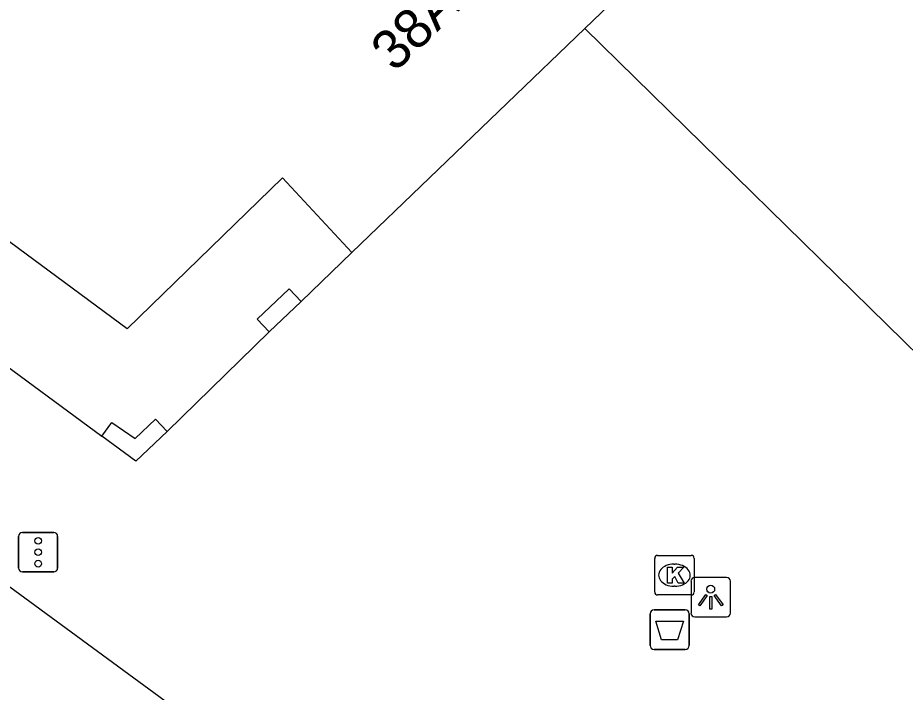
# Model space of a CAD drawing. Extents: x 161087 to 161922, y 382574 to 383873.
# Drawn here: x 161431.6 to 161454.07, y 383507.84 to 383524.92 of the extents above; entities that cross this region are included whole.
import ezdxf

# ---------------------------------------------------------------- set-up
doc = ezdxf.new("R2010")
doc.units = 0
for name, color, linetype in [('IMGEO_Afvalbak', 7, 'Continuous'), ('IMGEO_Kolk', 7, 'Continuous'), ('IMGEO_Lichtpunt', 7, 'Continuous'), ('IMGEO_Pand', 7, 'Continuous'), ('IMGEO_Pand_nummerreeks', 7, 'Continuous'), ('IMGEO_Pand_overbouw', 7, 'Continuous'), ('IMGEO_Rijbaan_lokaal_open', 7, 'Continuous'), ('IMGEO_Verkeersregelinstallatiepaal', 7, 'Continuous'), ('IMGEO_Voetpad_gesloten', 7, 'Continuous'), ('IMGEO_Voetpad_open', 7, 'Continuous')]:
    doc.layers.add(name, color=color, linetype=linetype)

msp = doc.modelspace()

# ---------------------------------------------------------------- linework, layer by layer
at = {"layer": 'IMGEO_Afvalbak'}
for p, q in [((161447.706, 383509.93), (161448.496, 383509.93)), ((161448.496, 383509.93), (161447.706, 383509.93)), ((161447.606, 383509.03), (161447.606, 383509.83)), ((161447.606, 383509.83), (161447.606, 383509.03)), ((161448.596, 383509.83), (161448.596, 383509.03)), ((161448.596, 383509.03), (161448.596, 383509.83)), ((161448.496, 383508.93), (161447.706, 383508.93)), ((161447.706, 383508.93), (161448.496, 383508.93))]:
    msp.add_line(p, q, dxfattribs=at)
msp.add_lwpolyline([(161447.749, 383509.644), (161448.453, 383509.644), (161448.304, 383509.174), (161447.898, 383509.174), (161447.749, 383509.644)], dxfattribs=at)
for centre, start, end in [((161447.706, 383509.83), 90, 180), ((161447.706, 383509.83), 90, 180), ((161448.496, 383509.83), 0, 90), ((161448.496, 383509.83), 360, 90), ((161447.706, 383509.03), 180, 270), ((161447.706, 383509.03), 180, 270), ((161448.496, 383509.03), 270, 0), ((161448.496, 383509.03), 270, 0)]:
    msp.add_arc(centre, 0.1, start, end, dxfattribs=at)
at = {"layer": 'IMGEO_Kolk'}
for p, q in [((161447.722, 383510.382), (161447.722, 383511.234)), ((161447.797, 383511.308), (161448.649, 383511.308)), ((161448.723, 383511.234), (161448.723, 383510.382)), ((161448.21, 383511.088), (161448.235, 383511.088)), ((161448.233, 383510.528), (161448.208, 383510.528)), ((161448.649, 383510.308), (161447.797, 383510.308))]:
    msp.add_line(p, q, dxfattribs=at)
for points in [[(161447.722, 383510.382), (161447.722, 383511.234)], [(161447.797, 383511.308), (161448.649, 383511.308)], [(161448.723, 383511.234), (161448.723, 383510.382)], [(161448.043, 383511.008), (161448.166, 383511.008), (161448.166, 383510.857), (161448.296, 383511.008), (161448.46, 383511.008), (161448.314, 383510.857), (161448.467, 383510.608), (161448.315, 383510.608), (161448.23, 383510.772), (161448.166, 383510.705), (161448.166, 383510.608), (161448.043, 383510.608), (161448.043, 383511.008)], [(161448.649, 383510.308), (161447.797, 383510.308)]]:
    msp.add_lwpolyline(points, dxfattribs=at)
for centre, start, end in [((161447.799, 383511.232), 91.552, 178.448), ((161447.799, 383511.232), 91.552, 178.448), ((161448.647, 383511.232), 1.552, 88.448), ((161448.647, 383511.232), 1.552, 88.448), ((161447.799, 383510.384), 181.552, 268.448), ((161447.799, 383510.384), 181.552, 268.448), ((161448.647, 383510.384), 271.552, 358.448), ((161448.647, 383510.384), 271.552, 358.448)]:
    msp.add_arc(centre, 0.0765, start, end, dxfattribs=at)
for centre, major_axis, ratio, start_param, end_param in [((161448.209, 383510.808), (-0.387, 0.002), 0.722429, 4.712389, 7.853982), ((161448.234, 383510.808), (-0.39, 0.002), 0.717154, 1.570796, 4.712389)]:
    msp.add_ellipse(centre, major_axis=major_axis, ratio=ratio, start_param=start_param, end_param=end_param, dxfattribs=at)
at = {"layer": 'IMGEO_Lichtpunt'}
for p, q in [((161449.544, 383510.751), (161448.736, 383510.751)), ((161449.544, 383510.751), (161448.736, 383510.751)), ((161448.642, 383510.656), (161448.642, 383509.849)), ((161448.642, 383510.656), (161448.642, 383509.849)), ((161449.638, 383509.849), (161449.638, 383510.656)), ((161449.638, 383509.849), (161449.638, 383510.656)), ((161448.736, 383509.755), (161449.544, 383509.755)), ((161448.736, 383509.755), (161449.544, 383509.755))]:
    msp.add_line(p, q, dxfattribs=at)
for points in [[(161449.016, 383510.32), (161449.055, 383510.292), (161448.867, 383510.03), (161448.829, 383510.057), (161449.016, 383510.32)], [(161449.228, 383510.292), (161449.266, 383510.319), (161449.453, 383510.057), (161449.414, 383510.029), (161449.228, 383510.292)], [(161449.118, 383510.272), (161449.165, 383510.272), (161449.165, 383509.95), (161449.118, 383509.95), (161449.118, 383510.272)]]:
    msp.add_lwpolyline(points, dxfattribs=at)
msp.add_circle((161449.141, 383510.454), 0.0994, dxfattribs=at)
for centre, start, end in [((161448.736, 383510.656), 90, 180), ((161448.736, 383510.656), 90, 180), ((161449.544, 383510.656), 0, 90), ((161449.544, 383510.656), 0, 90), ((161448.736, 383509.849), 180, 270), ((161448.736, 383509.849), 180, 270), ((161449.544, 383509.849), 270, 0), ((161449.544, 383509.849), 270, 360)]:
    msp.add_arc(centre, 0.0946, start, end, dxfattribs=at)
at = {"layer": 'IMGEO_Pand'}
for points in [[(161440.058, 383518.981), (161438.297, 383520.868), (161434.369, 383517.049), (161377.991, 383558.729), (161377.881, 383558.576), (161369.549, 383564.748)], [(161450.34, 383528.873), (161445.951, 383524.65)], [(161445.951, 383524.65), (161440.058, 383518.981)], [(161437.966, 383516.971), (161437.66, 383517.289), (161438.47, 383518.059), (161438.773, 383517.739)], [(161438.773, 383517.739), (161437.966, 383516.971)], [(161433.723, 383514.328), (161433.978, 383514.675), (161434.567, 383514.268), (161435.083, 383514.755), (161435.378, 383514.442)], [(161435.378, 383514.442), (161434.585, 383513.694), (161433.723, 383514.328)]]:
    msp.add_lwpolyline(points, dxfattribs=at)
at = {"layer": 'IMGEO_Pand_overbouw'}
msp.add_lwpolyline([(161430.786, 383516.488), (161433.723, 383514.328), (161433.978, 383514.675), (161434.567, 383514.268), (161435.083, 383514.755), (161435.378, 383514.442), (161437.966, 383516.971), (161437.66, 383517.289), (161438.47, 383518.059), (161438.773, 383517.739), (161440.058, 383518.981), (161438.297, 383520.868), (161434.369, 383517.049), (161377.991, 383558.729)], dxfattribs=at)
at = {"layer": 'IMGEO_Rijbaan_lokaal_open'}
msp.add_lwpolyline([(161442.402, 383502.431), (161429.802, 383511.673)], dxfattribs=at)
at = {"layer": 'IMGEO_Verkeersregelinstallatiepaal'}
for p, q in [((161431.717, 383511.889), (161432.507, 383511.889)), ((161432.507, 383511.889), (161431.717, 383511.889)), ((161431.617, 383510.989), (161431.617, 383511.789)), ((161431.617, 383511.789), (161431.617, 383510.989)), ((161432.607, 383511.789), (161432.607, 383510.989)), ((161432.607, 383510.989), (161432.607, 383511.789)), ((161432.507, 383510.889), (161431.717, 383510.889)), ((161431.717, 383510.889), (161432.507, 383510.889))]:
    msp.add_line(p, q, dxfattribs=at)
for centre in [(161432.112, 383511.679), (161432.112, 383511.389), (161432.112, 383511.099)]:
    msp.add_circle(centre, 0.085, dxfattribs=at)
for centre, start, end in [((161431.717, 383511.789), 90, 180), ((161431.717, 383511.789), 90, 180), ((161432.507, 383511.789), 0, 90), ((161432.507, 383511.789), 360, 90), ((161431.717, 383510.989), 180, 270), ((161431.717, 383510.989), 180, 270), ((161432.507, 383510.989), 270, 0), ((161432.507, 383510.989), 270, 0)]:
    msp.add_arc(centre, 0.1, start, end, dxfattribs=at)
at = {"layer": 'IMGEO_Voetpad_gesloten'}
for points in [[(161438.773, 383517.739), (161440.058, 383518.981)], [(161435.378, 383514.442), (161437.966, 383516.971)], [(161430.786, 383516.488), (161433.723, 383514.328)]]:
    msp.add_lwpolyline(points, dxfattribs=at)
at = {"layer": 'IMGEO_Voetpad_open'}
msp.add_lwpolyline([(161445.951, 383524.65), (161456.146, 383514.653)], dxfattribs=at)

# ---------------------------------------------------------------- texts
at = {"layer": 'IMGEO_Pand_nummerreeks'}
msp.add_text('38A-46', height=1, rotation=43.8925, dxfattribs=at).set_placement((161441.141, 383523.521))

doc.saveas('drawing.dxf')
